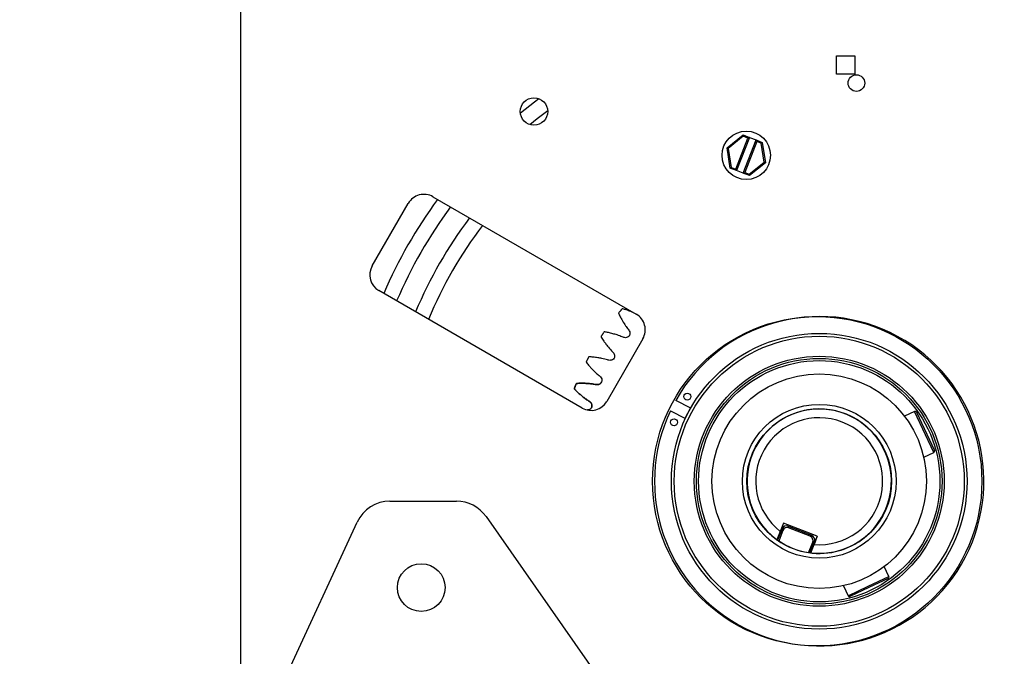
# Model space of a CAD drawing. Header units: inches. Extents: x 170 to 284, y 215 to 248.
# Tile 833 of 1056: x 235.727 to 235.957, y 225.331 to 225.479. Entities that reach past the tile are written whole.
import ezdxf

# ---------------------------------------------------------------- set-up
doc = ezdxf.new("R2010")
doc.units = ezdxf.units.IN
doc.header["$LTSCALE"] = 0.25
doc.header["$MEASUREMENT"] = 0
doc.layers.add('ANNOTATIONS', color=1, linetype='Continuous')
doc.layers.add('RH FRONT OF HOOD', color=7, linetype='Continuous')
doc.styles.add('ARIAL', font='arial.ttf', dxfattribs={"height": 0.09375})
doc.dimstyles.new('STANDARD$0', dxfattribs={"dimtxt": 0.09375, "dimasz": 0.09375, "dimexe": 0.03125, "dimexo": 0.046875, "dimgap": 0.09, "dimtad": 0, "dimtih": 1, "dimtoh": 1, "dimdec": 4, "dimzin": 0, "dimdsep": 46, "dimtxsty": 'ARIAL', "dimcen": 0.09, "dimadec": 0, "dimazin": 0, "dimtfac": 1, "dimtdec": 4, "dimtofl": 0, "dimtmove": 0, "dimatfit": 1, "dimfxl": 1, "dimtolj": 1, "dimtzin": 0, "dimarcsym": 0})

# ---------------------------------------------------------------- blocks, each defined once
blk = doc.blocks.new('*D82')
at = {"layer": 'ANNOTATIONS', "color": 0, "lineweight": -2, "transparency": 16777216}
for p, q in [((234.6227546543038, 225.3844004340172), (234.6227546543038, 225.4781504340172)), ((235.2524818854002, 225.2906504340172), (234.5915046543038, 225.2906504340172)), ((235.7837724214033, 225.2379811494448), (234.5915046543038, 225.2379811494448)), ((234.6227546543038, 225.1442311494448), (234.6227546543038, 225.0504811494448)), ((234.6227546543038, 225.0504811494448), (234.5290046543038, 225.0504811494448))]:
    blk.add_line(p, q, dxfattribs=at)
at = {"layer": 'ANNOTATIONS', "color": 0, "transparency": 16777216}
for points in [[(234.6071296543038, 225.3844004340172), (234.6383796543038, 225.3844004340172), (234.6227546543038, 225.2906504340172)], [(234.6071296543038, 225.1442311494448), (234.6383796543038, 225.1442311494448), (234.6227546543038, 225.2379811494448)]]:
    blk.add_solid(points, dxfattribs=at)
at = {"layer": 'defpoints', "color": 0, "transparency": 16777216}
for p in [(235.2993568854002, 225.2906504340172), (234.6227546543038, 225.2379811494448), (235.8306474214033, 225.2379811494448)]:
    blk.add_point(p, dxfattribs=at)
at = {"layer": 'ANNOTATIONS', "color": 0, "transparency": 16777216, "insert": (234.27510202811, 225.0504811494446), "char_height": 0.09375, "attachment_point": 5, "style": 'ARIAL'}
blk.add_mtext('\\A1;2 5/8"', dxfattribs=at)
blk = doc.blocks.new('*D83')
at = {"layer": 'ANNOTATIONS', "color": 0, "lineweight": -2, "transparency": 16777216}
for p, q in [((235.2910738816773, 225.6576941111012), (235.2910738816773, 226.3915711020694)), ((236.5255283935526, 225.4495179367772), (236.5255283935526, 226.3915711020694)), ((235.3848238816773, 226.3603211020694), (235.5980270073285, 226.3603211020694)), ((236.4317783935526, 226.3603211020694), (236.2185752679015, 226.3603211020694))]:
    blk.add_line(p, q, dxfattribs=at)
at = {"layer": 'ANNOTATIONS', "color": 0, "transparency": 16777216}
for points in [[(235.3848238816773, 226.3759461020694), (235.3848238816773, 226.3446961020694), (235.2910738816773, 226.3603211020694)], [(236.4317783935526, 226.3759461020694), (236.4317783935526, 226.3446961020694), (236.5255283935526, 226.3603211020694)]]:
    blk.add_solid(points, dxfattribs=at)
at = {"layer": 'defpoints', "color": 0, "transparency": 16777216}
for p in [(236.5255283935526, 226.3603211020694), (235.2910738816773, 225.6108191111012), (236.5255283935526, 225.4026429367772)]:
    blk.add_point(p, dxfattribs=at)
at = {"layer": 'ANNOTATIONS', "color": 0, "transparency": 16777216, "insert": (235.908301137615, 226.3603211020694), "char_height": 0.09375, "attachment_point": 5, "style": 'ARIAL'}
blk.add_mtext('\\A1;DIM "A"', dxfattribs=at)
blk = doc.blocks.new('*D84')
at = {"layer": 'ANNOTATIONS', "color": 0, "lineweight": -2, "transparency": 16777216}
for p, q in [((235.2910738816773, 225.6576941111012), (235.2910738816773, 226.0615542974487)), ((236.1899014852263, 225.2816237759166), (236.1899014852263, 226.0615542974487)), ((235.1973238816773, 226.0303042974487), (235.1035738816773, 226.0303042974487)), ((236.2836514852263, 226.0303042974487), (236.3774014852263, 226.0303042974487))]:
    blk.add_line(p, q, dxfattribs=at)
at = {"layer": 'ANNOTATIONS', "color": 0, "transparency": 16777216}
for points in [[(235.1973238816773, 226.0459292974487), (235.1973238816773, 226.0146792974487), (235.2910738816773, 226.0303042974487)], [(236.2836514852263, 226.0459292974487), (236.2836514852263, 226.0146792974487), (236.1899014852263, 226.0303042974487)]]:
    blk.add_solid(points, dxfattribs=at)
at = {"layer": 'defpoints', "color": 0, "transparency": 16777216}
for p in [(236.1899014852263, 226.0303042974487), (235.2910738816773, 225.6108191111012), (236.1899014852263, 225.2347487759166)]:
    blk.add_point(p, dxfattribs=at)
at = {"layer": 'ANNOTATIONS', "color": 0, "transparency": 16777216, "insert": (234.6019627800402, 226.0303042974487), "char_height": 0.09375, "attachment_point": 5, "style": 'ARIAL'}
blk.add_mtext('\\A1;PROJECTION', dxfattribs=at)

msp = doc.modelspace()

# ---------------------------------------------------------------- linework, layer by layer
at = {"layer": 'RH FRONT OF HOOD'}
for p, q in [((235.7790821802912, 225.3048678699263), (235.7790821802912, 225.485613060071)), ((235.91818529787, 225.4664583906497), (235.91818529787, 225.4707409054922)), ((235.91818529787, 225.4707409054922), (235.9224678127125, 225.4707409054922)), ((235.9224678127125, 225.4707409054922), (235.9224678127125, 225.4664583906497)), ((235.9224678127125, 225.4664583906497), (235.91818529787, 225.4664583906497)), ((235.8926481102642, 225.449246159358), (235.8963889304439, 225.4522699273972)), ((235.8964374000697, 225.4519621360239), (235.8929389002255, 225.4491342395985)), ((235.8947068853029, 225.4442793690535), (235.8975056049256, 225.4515510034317)), ((235.8978543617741, 225.4517059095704), (235.8948617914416, 225.443930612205)), ((235.8964374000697, 225.4519621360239), (235.8963889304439, 225.4522699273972)), ((235.8963889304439, 225.4522699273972), (235.8978543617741, 225.4517059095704)), ((235.8975056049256, 225.4515510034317), (235.8964374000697, 225.4519621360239)), ((235.8978543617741, 225.4517059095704), (235.8975056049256, 225.4515510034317)), ((235.8978543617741, 225.4517059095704), (235.8994125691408, 225.451106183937)), ((235.8933963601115, 225.4444946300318), (235.8926481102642, 225.449246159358)), ((235.8929389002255, 225.4491342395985), (235.8926481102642, 225.449246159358)), ((235.8929389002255, 225.4491342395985), (235.893638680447, 225.4446905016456)), ((235.8964199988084, 225.4433308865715), (235.8994125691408, 225.451106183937)), ((235.8995674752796, 225.4507574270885), (235.8967687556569, 225.4434857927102)), ((235.8994125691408, 225.451106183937), (235.8995674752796, 225.4507574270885)), ((235.8994125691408, 225.451106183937), (235.900878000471, 225.4505421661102)), ((235.9006356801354, 225.4503462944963), (235.8995674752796, 225.4507574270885)), ((235.900878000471, 225.4505421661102), (235.9006356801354, 225.4503462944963)), ((235.9013354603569, 225.4459025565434), (235.9006356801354, 225.4503462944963)), ((235.900878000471, 225.4505421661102), (235.9016262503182, 225.445790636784)), ((235.8933963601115, 225.4444946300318), (235.893638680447, 225.4446905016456)), ((235.8948617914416, 225.443930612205), (235.8933963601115, 225.4444946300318)), ((235.893638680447, 225.4446905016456), (235.8947068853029, 225.4442793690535)), ((235.8948617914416, 225.443930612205), (235.8947068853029, 225.4442793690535)), ((235.8978369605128, 225.4430746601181), (235.9013354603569, 225.4459025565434)), ((235.9016262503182, 225.445790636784), (235.8978854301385, 225.4427668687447)), ((235.9013354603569, 225.4459025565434), (235.9016262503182, 225.445790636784)), ((235.8964199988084, 225.4433308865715), (235.8948617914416, 225.443930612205)), ((235.8964199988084, 225.4433308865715), (235.8967687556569, 225.4434857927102)), ((235.8978854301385, 225.4427668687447), (235.8964199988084, 225.4433308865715)), ((235.8967687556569, 225.4434857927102), (235.8978369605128, 225.4430746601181)), ((235.8978369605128, 225.4430746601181), (235.8978854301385, 225.4427668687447)), ((235.8239770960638, 225.4378297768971), (235.871445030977, 225.4104241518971)), ((235.8097850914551, 225.4216810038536), (235.8182175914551, 225.4362865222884)), ((235.858796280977, 225.3885158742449), (235.8113283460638, 225.4159214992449)), ((235.8709833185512, 225.4106907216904), (235.8701496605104, 225.4110434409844)), ((235.8729882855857, 225.4046646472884), (235.8645557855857, 225.3900591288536)), ((235.8572092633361, 225.3936256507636), (235.8572476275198, 225.3937238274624)), ((235.8572476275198, 225.3937238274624), (235.8572861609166, 225.3938219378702)), ((235.8572861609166, 225.3938219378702), (235.8573248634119, 225.3939199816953)), ((235.8573248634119, 225.3939199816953), (235.8573637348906, 225.3940179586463)), ((235.8573637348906, 225.3940179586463), (235.8574027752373, 225.394115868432)), ((235.8574027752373, 225.394115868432), (235.8574137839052, 225.394143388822)), ((235.8574137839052, 225.394143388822), (235.8574265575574, 225.3941696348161)), ((235.8574265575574, 225.3941696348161), (235.857442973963, 225.3941937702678)), ((235.857442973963, 225.3941937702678), (235.857462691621, 225.3942152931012)), ((235.857462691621, 225.3942152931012), (235.8574853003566, 225.3942337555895)), ((235.8574853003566, 225.3942337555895), (235.8575103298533, 225.3942487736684)), ((235.8575103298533, 225.3942487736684), (235.8575372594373, 225.3942600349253)), ((235.8575372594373, 225.3942600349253), (235.857565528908, 225.394267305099)), ((235.857565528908, 225.394267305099), (235.8575927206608, 225.3942703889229)), ((235.8575927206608, 225.3942703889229), (235.8577084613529, 225.3942754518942)), ((235.8577084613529, 225.3942754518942), (235.857824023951, 225.3942799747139)), ((235.857824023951, 225.3942799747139), (235.8579394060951, 225.3942839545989)), ((235.8579394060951, 225.3942839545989), (235.8580546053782, 225.3942873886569)), ((235.8580546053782, 225.3942873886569), (235.8581696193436, 225.3942902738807)), ((235.8581696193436, 225.3942902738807), (235.8582844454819, 225.3942926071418)), ((235.8582844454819, 225.3942926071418), (235.8583990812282, 225.3942943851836)), ((235.8583990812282, 225.3942943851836), (235.8585135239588, 225.3942956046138)), ((235.8585135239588, 225.3942956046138), (235.8586277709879, 225.3942962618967)), ((235.8586277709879, 225.3942962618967), (235.8587418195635, 225.3942963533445)), ((235.8587418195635, 225.3942963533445), (235.8588556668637, 225.3942958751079)), ((235.8588556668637, 225.3942958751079), (235.8589693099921, 225.3942948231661)), ((235.8589693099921, 225.3942948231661), (235.8590827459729, 225.3942931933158)), ((235.8590827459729, 225.3942931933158), (235.8591959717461, 225.3942909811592)), ((235.8591959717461, 225.3942909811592), (235.8593089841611, 225.394288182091)), ((235.8593089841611, 225.394288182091), (235.859421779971, 225.3942847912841)), ((235.859421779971, 225.3942847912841), (235.8595343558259, 225.3942808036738)), ((235.8595343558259, 225.3942808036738), (235.8596467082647, 225.3942762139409)), ((235.8596467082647, 225.3942762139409), (235.8597588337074, 225.3942710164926)), ((235.8597588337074, 225.3942710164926), (235.8598707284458, 225.3942652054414)), ((235.8598707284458, 225.3942652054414), (235.8599823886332, 225.3942587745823)), ((235.8599823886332, 225.3942587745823), (235.8600938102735, 225.3942517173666)), ((235.8600938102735, 225.3942517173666), (235.8602049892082, 225.3942440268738)), ((235.8602049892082, 225.3942440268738), (235.8603159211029, 225.3942356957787)), ((235.8603159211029, 225.3942356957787), (235.8604266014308, 225.3942267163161)), ((235.8604266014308, 225.3942267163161), (235.8605370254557, 225.3942170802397)), ((235.8605370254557, 225.3942170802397), (235.8606471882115, 225.3942067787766)), ((235.8606471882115, 225.3942067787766), (235.8607570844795, 225.3941958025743)), ((235.8607570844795, 225.3941958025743), (235.8608667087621, 225.3941841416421)), ((235.8608667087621, 225.3941841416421), (235.8609760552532, 225.3941717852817)), ((235.8609760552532, 225.3941717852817), (235.8610851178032, 225.3941587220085)), ((235.8610851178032, 225.3941587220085), (235.8611938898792, 225.3941449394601)), ((235.8611938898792, 225.3941449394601), (235.8613023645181, 225.3941304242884)), ((235.8613023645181, 225.3941304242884), (235.8614105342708, 225.3941151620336)), ((235.8614105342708, 225.3941151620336), (235.8615183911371, 225.394099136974)), ((235.8615183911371, 225.394099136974), (235.861625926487, 225.3940823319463)), ((235.861625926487, 225.3940823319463), (235.8617331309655, 225.3940647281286)), ((235.8617331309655, 225.3940647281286), (235.8618399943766, 225.3940463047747)), ((235.8618399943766, 225.3940463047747), (235.8619465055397, 225.3940270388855)), ((235.8619465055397, 225.3940270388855), (235.8619545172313, 225.3940255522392)), ((235.8619545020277, 225.3940255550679), (235.861975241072, 225.394021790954)), ((235.861975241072, 225.394021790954), (235.8619960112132, 225.3940182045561)), ((235.8619960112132, 225.3940182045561), (235.8620168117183, 225.3940148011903)), ((235.8620168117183, 225.3940148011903), (235.8620376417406, 225.3940115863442)), ((235.8620376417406, 225.3940115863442), (235.8620585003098, 225.3940085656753)), ((235.8620585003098, 225.3940085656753), (235.8620793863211, 225.3940057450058)), ((235.8620793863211, 225.3940057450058), (235.8621002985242, 225.3940031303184)), ((235.8621002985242, 225.3940031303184), (235.8621212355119, 225.3940007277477)), ((235.8621212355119, 225.3940007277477), (235.8621421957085, 225.3939985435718)), ((235.8621421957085, 225.3939985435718), (235.8621631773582, 225.3939965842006)), ((235.8621631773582, 225.3939965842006), (235.8621841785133, 225.3939948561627)), ((235.8621841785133, 225.3939948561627), (235.8622051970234, 225.3939933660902)), ((235.8622051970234, 225.3939933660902), (235.8622262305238, 225.3939921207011)), ((235.8622262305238, 225.3939921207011), (235.8622472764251, 225.3939911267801)), ((235.8622472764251, 225.3939911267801), (235.8622683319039, 225.393990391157)), ((235.8622683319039, 225.393990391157), (235.8622893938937, 225.3939899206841)), ((235.8622893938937, 225.3939899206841), (235.8623104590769, 225.3939897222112)), ((235.8623104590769, 225.3939897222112), (235.8623315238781, 225.3939898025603)), ((235.8623315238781, 225.3939898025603), (235.862352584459, 225.3939901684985)), ((235.862352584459, 225.3939901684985), (235.862373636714, 225.3939908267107)), ((235.862373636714, 225.3939908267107), (235.8623946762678, 225.3939917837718)), ((235.8623946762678, 225.3939917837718), (235.8624156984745, 225.3939930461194)), ((235.8624156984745, 225.3939930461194), (235.8624366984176, 225.3939946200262)), ((235.8624366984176, 225.3939946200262), (235.8624576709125, 225.393996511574)), ((235.8624576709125, 225.393996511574), (235.8624786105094, 225.3939987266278)), ((235.8624786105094, 225.3939987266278), (235.8624995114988, 225.3940012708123)), ((235.8624995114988, 225.3940012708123), (235.8625203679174, 225.3940041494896)), ((235.8625203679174, 225.3940041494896), (235.8625411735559, 225.3940073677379)), ((235.8625411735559, 225.3940073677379), (235.8625619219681, 225.3940109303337)), ((235.8625619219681, 225.3940109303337), (235.8625826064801, 225.3940148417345)), ((235.8625826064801, 225.3940148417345), (235.8626032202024, 225.3940191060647)), ((235.8626032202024, 225.3940191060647), (235.8626237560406, 225.3940237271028)), ((235.8626237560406, 225.3940237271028), (235.8626442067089, 225.3940287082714)), ((235.8626442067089, 225.3940287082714), (235.8626645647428, 225.3940340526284)), ((235.8626645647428, 225.3940340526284), (235.8626848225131, 225.3940397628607)), ((235.8626848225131, 225.3940397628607), (235.8627049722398, 225.3940458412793)), ((235.8627049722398, 225.3940458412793), (235.8627250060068, 225.3940522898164)), ((235.8627250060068, 225.3940522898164), (235.862744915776, 225.3940591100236)), ((235.862744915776, 225.3940591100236), (235.8627646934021, 225.3940663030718)), ((235.8627646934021, 225.3940663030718), (235.8627843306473, 225.394073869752)), ((235.8627843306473, 225.394073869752), (235.862803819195, 225.3940818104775)), ((235.862803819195, 225.3940818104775), (235.8628231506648, 225.3940901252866)), ((235.8628231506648, 225.3940901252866), (235.8628423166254, 225.3940988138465)), ((235.8628423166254, 225.3940988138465), (235.8628613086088, 225.3941078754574)), ((235.8628613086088, 225.3941078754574), (235.8628801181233, 225.3941173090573)), ((235.8628801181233, 225.3941173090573), (235.8628987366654, 225.3941271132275)), ((235.8628987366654, 225.3941271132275), (235.862917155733, 225.3941372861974)), ((235.862917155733, 225.3941372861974), (235.8629353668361, 225.3941478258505)), ((235.8629353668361, 225.3941478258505), (235.8629533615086, 225.3941587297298)), ((235.8629533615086, 225.3941587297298), (235.8629711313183, 225.3941699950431)), ((235.8629711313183, 225.3941699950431), (235.8629886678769, 225.3941816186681)), ((235.8629886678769, 225.3941816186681), (235.8630059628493, 225.3941935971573)), ((235.8630059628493, 225.3941935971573), (235.8630230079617, 225.3942059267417)), ((235.8630230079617, 225.3942059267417), (235.8630397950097, 225.3942186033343)), ((235.8630397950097, 225.3942186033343), (235.8630563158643, 225.3942316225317)), ((235.8630563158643, 225.3942316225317), (235.8630725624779, 225.3942449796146)), ((235.8630725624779, 225.3942449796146), (235.8630885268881, 225.3942586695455)), ((235.8630885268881, 225.3942586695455), (235.8631042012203, 225.3942726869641)), ((235.8631042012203, 225.3942726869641), (235.8631195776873, 225.3942870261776)), ((235.8631195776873, 225.3942870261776), (235.8631346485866, 225.3943016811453)), ((235.8631346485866, 225.3943016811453), (235.8631494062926, 225.3943166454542)), ((235.8631494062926, 225.3943166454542), (235.8631638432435, 225.3943319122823)), ((235.8631638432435, 225.3943319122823), (235.8631779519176, 225.3943474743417)), ((235.8631779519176, 225.3943474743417), (235.8631917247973, 225.3943633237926)), ((235.8631917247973, 225.3943633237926), (235.8632051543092, 225.394379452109)), ((235.8632051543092, 225.394379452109), (235.8632182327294, 225.3943958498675)), ((235.8632182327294, 225.3943958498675), (235.8632309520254, 225.3944125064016)), ((235.8632309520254, 225.3944125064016), (235.8632433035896, 225.3944294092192)), ((235.8632433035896, 225.3944294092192), (235.863255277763, 225.394446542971)), ((235.863255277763, 225.394446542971), (235.8632668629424, 225.3944638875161)), ((235.8632668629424, 225.3944638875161), (235.8632780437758, 225.3944814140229)), ((235.8632780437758, 225.3944814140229), (235.8632887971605, 225.3944990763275)), ((235.8632887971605, 225.3944990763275), (235.8632990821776, 225.3945167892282)), ((235.8632990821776, 225.3945167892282), (235.8633088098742, 225.3945343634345)), ((235.8633088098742, 225.3945343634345), (235.8633177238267, 225.3945512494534)), ((235.8633177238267, 225.3945512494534), (235.8633244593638, 225.3945645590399)), ((235.8633244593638, 225.3945645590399), (235.8633311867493, 225.3945783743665)), ((235.8633311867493, 225.3945783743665), (235.8633385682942, 225.3945941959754)), ((235.8633385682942, 225.3945941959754), (235.8633402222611, 225.3945978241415)), ((235.8569968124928, 225.3930200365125), (235.8569968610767, 225.3930492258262)), ((235.85700096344, 225.3929911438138), (235.8569968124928, 225.3930200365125)), ((235.8569968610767, 225.3930492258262), (235.8570011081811, 225.3930781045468)), ((235.8570092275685, 225.3929631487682), (235.85700096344, 225.3929911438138)), ((235.8570011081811, 225.3930781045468), (235.8570094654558, 225.3931060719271)), ((235.8570214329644, 225.3929366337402), (235.8570092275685, 225.3929631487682)), ((235.8570094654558, 225.3931060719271), (235.8570199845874, 225.3931337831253)), ((235.8570199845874, 225.3931337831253), (235.8570575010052, 225.3932322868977)), ((235.8570373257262, 225.3929121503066), (235.8570214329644, 225.3929366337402)), ((235.8570552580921, 225.3928914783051), (235.8570373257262, 225.3929121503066)), ((235.857137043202, 225.3928094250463), (235.8570552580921, 225.3928914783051)), ((235.8570575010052, 225.3932322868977), (235.8570951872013, 225.3933307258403)), ((235.8570951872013, 225.3933307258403), (235.8571330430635, 225.3934290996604)), ((235.8571330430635, 225.3934290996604), (235.8571710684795, 225.3935274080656)), ((235.8572190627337, 225.392727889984), (235.857137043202, 225.3928094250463)), ((235.8571710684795, 225.3935274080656), (235.8572092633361, 225.3936256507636)), ((235.8573013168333, 225.3926468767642), (235.8572190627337, 225.392727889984)), ((235.8573838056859, 225.3925663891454), (235.8573013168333, 225.3926468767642)), ((235.8574665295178, 225.3924864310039), (235.8573838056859, 225.3925663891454)), ((235.8575494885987, 225.3924070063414), (235.8574665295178, 225.3924864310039)), ((235.8576326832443, 225.3923281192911), (235.8575494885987, 225.3924070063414)), ((235.8577161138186, 225.392249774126), (235.8576326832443, 225.3923281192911)), ((235.8577997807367, 225.3921719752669), (235.8577161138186, 225.392249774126)), ((235.8578836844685, 225.3920947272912), (235.8577997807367, 225.3921719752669)), ((235.8579678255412, 225.3920180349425), (235.8578836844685, 225.3920947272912)), ((235.8580522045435, 225.3919419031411), (235.8579678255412, 225.3920180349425)), ((235.8581368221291, 225.3918663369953), (235.8580522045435, 225.3919419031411)), ((235.8582216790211, 225.391791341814), (235.8581368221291, 225.3918663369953)), ((235.8583067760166, 225.3917169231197), (235.8582216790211, 225.391791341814)), ((235.858392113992, 225.3916430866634), (235.8583067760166, 225.3917169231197)), ((235.8584776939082, 225.391569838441), (235.858392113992, 225.3916430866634)), ((235.8585635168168, 225.3914971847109), (235.8584776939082, 225.391569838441)), ((235.8586495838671, 225.3914251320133), (235.8585635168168, 225.3914971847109)), ((235.8587358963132, 225.3913536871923), (235.8586495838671, 225.3914251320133)), ((235.8588224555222, 225.3912828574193), (235.8587358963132, 225.3913536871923)), ((235.8589092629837, 225.3912126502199), (235.8588224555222, 225.3912828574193)), ((235.8589963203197, 225.3911430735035), (235.8589092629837, 225.3912126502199)), ((235.8590836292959, 225.3910741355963), (235.8589963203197, 225.3911430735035)), ((235.859171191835, 225.3910058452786), (235.8590836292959, 225.3910741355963)), ((235.8592590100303, 225.3909382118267), (235.859171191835, 225.3910058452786)), ((235.8593470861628, 225.3908712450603), (235.8592590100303, 225.3909382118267)), ((235.8594354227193, 225.3908049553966), (235.8593470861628, 225.3908712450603)), ((235.8595240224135, 225.3907393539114), (235.8594354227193, 225.3908049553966)), ((235.8596128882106, 225.3906744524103), (235.8595240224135, 225.3907393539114)), ((235.8597020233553, 225.3906102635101), (235.8596128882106, 225.3906744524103)), ((235.8597914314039, 225.3905468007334), (235.8597020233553, 225.3906102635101)), ((235.859881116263, 225.3904840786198), (235.8597914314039, 225.3905468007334)), ((235.8599710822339, 225.3904221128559), (235.859881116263, 225.3904840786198)), ((235.8600613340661, 225.3903609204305), (235.8599710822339, 225.3904221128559)), ((235.8601518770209, 225.3903005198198), (235.8600613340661, 225.3903609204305)), ((235.8602427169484, 225.390240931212), (235.8601518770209, 225.3903005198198)), ((235.8603338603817, 225.390182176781), (235.8602427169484, 225.390240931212)), ((235.8604253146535, 225.3901242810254), (235.8603338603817, 225.390182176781)), ((235.860432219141, 225.390119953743), (235.8604253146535, 225.3901242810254)), ((235.8604500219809, 225.3901086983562), (235.8604322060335, 225.3901199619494)), ((235.860467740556, 225.3900972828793), (235.8604500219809, 225.3901086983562)), ((235.8604853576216, 225.3900857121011), (235.860467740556, 225.3900972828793)), ((235.8605028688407, 225.3900739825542), (235.8604853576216, 225.3900857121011)), ((235.8605202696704, 225.3900620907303), (235.8605028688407, 225.3900739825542)), ((235.860537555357, 225.3900500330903), (235.8605202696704, 225.3900620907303)), ((235.8605547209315, 225.3900378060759), (235.860537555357, 225.3900500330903)), ((235.8605717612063, 225.3900254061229), (235.8605547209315, 225.3900378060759)), ((235.8605886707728, 225.3900128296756), (235.8605717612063, 225.3900254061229)), ((235.8606054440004, 225.390000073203), (235.8605886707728, 225.3900128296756)), ((235.8606220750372, 225.3899871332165), (235.8606054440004, 225.390000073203)), ((235.8606385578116, 225.3899740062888), (235.8606220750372, 225.3899871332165)), ((235.8606548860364, 225.3899606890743), (235.8606385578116, 225.3899740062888)), ((235.860671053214, 225.38994717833), (235.8606548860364, 225.3899606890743)), ((235.8606870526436, 225.3899334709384), (235.860671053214, 225.38994717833)), ((235.8607028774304, 225.38991956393), (235.8606870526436, 225.3899334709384)), ((235.8607185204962, 225.3899054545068), (235.8607028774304, 225.38991956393)), ((235.8607339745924, 225.3898911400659), (235.8607185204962, 225.3899054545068)), ((235.8607492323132, 225.3898766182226), (235.8607339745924, 225.3898911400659)), ((235.8607642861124, 225.3898618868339), (235.8607492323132, 225.3898766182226)), ((235.8607791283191, 225.3898469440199), (235.8607642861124, 225.3898618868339)), ((235.8607937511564, 225.3898317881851), (235.8607791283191, 225.3898469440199)), ((235.8608081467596, 225.3898164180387), (235.8607937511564, 225.3898317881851)), ((235.8608223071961, 225.3898008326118), (235.8608081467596, 225.3898164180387)), ((235.8608362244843, 225.3897850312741), (235.8608223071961, 225.3898008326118)), ((235.8608498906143, 225.3897690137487), (235.8608362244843, 225.3897850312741)), ((235.8608632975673, 225.3897527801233), (235.8608498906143, 225.3897690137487)), ((235.860876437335, 225.3897363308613), (235.8608632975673, 225.3897527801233)), ((235.8608893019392, 225.3897196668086), (235.860876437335, 225.3897363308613)), ((235.86090188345, 225.3897027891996), (235.8608893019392, 225.3897196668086)), ((235.8609141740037, 225.3896856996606), (235.86090188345, 225.3897027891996)), ((235.8609261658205, 225.3896684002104), (235.8609141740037, 225.3896856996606)), ((235.86093785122, 225.38965089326), (235.8609261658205, 225.3896684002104)), ((235.8609492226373, 225.3896331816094), (235.86093785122, 225.38965089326)), ((235.8609602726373, 225.3896152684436), (235.8609492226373, 225.3896331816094)), ((235.8609709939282, 225.389597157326), (235.8609602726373, 225.3896152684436)), ((235.8609813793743, 225.3895788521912), (235.8609709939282, 225.389597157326)), ((235.8609914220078, 225.3895603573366), (235.8609813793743, 225.3895788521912)), ((235.8610011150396, 225.3895416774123), (235.8609914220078, 225.3895603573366)), ((235.8610104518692, 225.3895228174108), (235.8610011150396, 225.3895416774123)), ((235.8610194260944, 225.3895037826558), (235.8610104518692, 225.3895228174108)), ((235.8610280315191, 225.3894845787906), (235.8610194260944, 225.3895037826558)), ((235.8610362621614, 225.3894652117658), (235.8610280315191, 225.3894845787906)), ((235.8610441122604, 225.3894456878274), (235.8610362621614, 225.3894652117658)), ((235.8610515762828, 225.3894260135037), (235.8610441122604, 225.3894456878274)), ((235.8610586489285, 225.389406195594), (235.8610515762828, 225.3894260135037)), ((235.8610653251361, 225.3893862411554), (235.8610586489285, 225.389406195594)), ((235.8610716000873, 225.3893661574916), (235.8610653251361, 225.3893862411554)), ((235.861077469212, 225.3893459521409), (235.8610716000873, 225.3893661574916)), ((235.8610829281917, 225.3893256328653), (235.861077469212, 225.3893459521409)), ((235.8610879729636, 225.3893052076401), (235.8610829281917, 225.3893256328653)), ((235.8610925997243, 225.3892846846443), (235.8610879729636, 225.3893052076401)), ((235.8610968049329, 225.3892640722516), (235.8610925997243, 225.3892846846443)), ((235.8611005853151, 225.3892433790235), (235.8610968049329, 225.3892640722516)), ((235.8611039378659, 225.3892226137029), (235.8611005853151, 225.3892433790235)), ((235.8611068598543, 225.3892017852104), (235.8611039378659, 225.3892226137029)), ((235.8611093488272, 225.3891809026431), (235.8611068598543, 225.3892017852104)), ((235.8611114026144, 225.3891599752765), (235.8611093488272, 225.3891809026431)), ((235.8611130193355, 225.3891390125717), (235.8611114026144, 225.3891599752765)), ((235.8611141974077, 225.3891180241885), (235.8611130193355, 225.3891390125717)), ((235.8611149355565, 225.3890970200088), (235.8611141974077, 225.3891180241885)), ((235.8611152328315, 225.3890760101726), (235.8611149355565, 225.3890970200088)), ((235.8841567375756, 225.3884879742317), (235.8806680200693, 225.3902948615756)), ((235.8610651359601, 225.388760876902), (235.861066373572, 225.3887646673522)), ((235.861066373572, 225.3887646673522), (235.8610716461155, 225.3887813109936)), ((235.8610716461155, 225.3887813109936), (235.8610760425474, 225.3887960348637)), ((235.8610760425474, 225.3887960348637), (235.8610800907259, 225.3888103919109)), ((235.8610800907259, 225.3888103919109), (235.8610849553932, 225.3888288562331)), ((235.8610849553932, 225.3888288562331), (235.8610896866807, 225.3888483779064)), ((235.8610896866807, 225.3888483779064), (235.8610941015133, 225.3888683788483)), ((235.8610941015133, 225.3888683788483), (235.8610981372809, 225.3888886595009)), ((235.8610981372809, 225.3888886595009), (235.8611017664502, 225.3889091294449)), ((235.8611017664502, 225.3889091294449), (235.8611049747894, 225.3889297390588)), ((235.8611049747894, 225.3889297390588), (235.8611077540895, 225.3889504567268)), ((235.8611077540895, 225.3889504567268), (235.8611100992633, 225.3889712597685)), ((235.8611100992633, 225.3889712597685), (235.8611120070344, 225.3889921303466)), ((235.8611120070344, 225.3889921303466), (235.8611134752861, 225.3890130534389)), ((235.8611134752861, 225.3890130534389), (235.8611145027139, 225.3890340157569)), ((235.8611145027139, 225.3890340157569), (235.861115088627, 225.3890550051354)), ((235.861115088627, 225.3890550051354), (235.8611152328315, 225.3890760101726)), ((235.879427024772, 225.3878987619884), (235.8829157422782, 225.3860918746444)), ((235.8828587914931, 225.3861213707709), (235.8840997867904, 225.3885174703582)), ((235.9364178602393, 225.3876910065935), (235.9340935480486, 225.3865997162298)), ((235.9408976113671, 225.3781496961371), (235.9364178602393, 225.3876910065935)), ((235.93686653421, 225.387529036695), (235.9410595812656, 225.3785983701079)), ((235.9299770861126, 225.3774011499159), (235.9288664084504, 225.3797667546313)), ((235.9293263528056, 225.3787871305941), (235.9288870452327, 225.379661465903)), ((235.9385732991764, 225.3770584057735), (235.9408976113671, 225.3781496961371)), ((235.813941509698, 225.366785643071), (235.8294615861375, 225.366785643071)), ((235.7819389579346, 225.3093147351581), (235.8062896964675, 225.3618967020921)), ((235.8363690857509, 225.3631898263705), (235.8831370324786, 225.2963982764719)), ((235.905823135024, 225.3616627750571), (235.9050673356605, 225.3597237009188)), ((235.9137113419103, 225.3585881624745), (235.905823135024, 225.3616627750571)), ((235.9050673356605, 225.3597237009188), (235.9043044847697, 225.357766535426)), ((235.9054968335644, 225.3603147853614), (235.9044539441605, 225.3576391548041)), ((235.9056655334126, 225.3599305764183), (235.9047047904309, 225.35746570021)), ((235.9056655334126, 225.3599305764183), (235.9054968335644, 225.3603147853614)), ((235.9068616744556, 225.3609140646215), (235.9070303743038, 225.3605298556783)), ((235.9124400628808, 225.3587397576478), (235.9068616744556, 225.3609140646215)), ((235.9120558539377, 225.3585710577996), (235.9070303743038, 225.3605298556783)), ((235.9042981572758, 225.3577503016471), (235.9043016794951, 225.357759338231)), ((235.911694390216, 225.3547413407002), (235.9126551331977, 225.3572062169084)), ((235.911996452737, 225.3546992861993), (235.9130393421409, 225.3573749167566)), ((235.9120558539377, 225.3585710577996), (235.9124400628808, 225.3587397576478)), ((235.9136799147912, 225.358600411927), (235.9121517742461, 225.3546798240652)), ((235.9130393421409, 225.3573749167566), (235.9126551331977, 225.3572062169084)), ((235.9137113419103, 225.3585881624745), (235.9129555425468, 225.3566490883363)), ((235.9121926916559, 225.3546919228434), (235.9129555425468, 225.3566490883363)), ((235.9201485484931, 225.3556173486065), (235.9225141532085, 225.3567280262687)), ((235.9215345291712, 225.3562680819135), (235.9224088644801, 225.3567073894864)), ((235.9304384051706, 225.3491765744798), (235.9293471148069, 225.3515008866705)), ((235.9255935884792, 225.346901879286), (235.9304384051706, 225.3491765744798)), ((235.9302764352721, 225.3487279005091), (235.9257416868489, 225.3465987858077)), ((235.9198058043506, 225.3470211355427), (235.9208970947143, 225.344696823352)), ((235.9208970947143, 225.344696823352), (235.9255935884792, 225.346901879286)), ((235.9257416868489, 225.3465987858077), (235.921345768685, 225.3445348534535))]:
    msp.add_line(p, q, dxfattribs=at)
at = {"layer": 'RH FRONT OF HOOD', "flags": 128}
for points in [[(235.8443792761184, 225.4574147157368), (235.8476762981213, 225.4599888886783), (235.848701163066, 225.4607491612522)], [(235.8465601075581, 225.4547102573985), (235.8483241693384, 225.4561118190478), (235.8507638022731, 225.4579535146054)]]:
    msp.add_lwpolyline(points, dxfattribs=at)
at = {"layer": 'RH FRONT OF HOOD'}
for centre, radius in [((235.9228563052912, 225.464383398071), 0.001939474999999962), ((235.847565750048, 225.457752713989), 0.003204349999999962), ((235.8971371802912, 225.447518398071), 0.005649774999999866), ((235.9136986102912, 225.371423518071), 0.03845220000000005), ((235.9141709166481, 225.371423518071), 0.0345260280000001), ((235.9141709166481, 225.371423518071), 0.03385142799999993), ((235.9141709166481, 225.371423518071), 0.02917644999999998), ((235.9141709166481, 225.371423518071), 0.02867050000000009), ((235.9141709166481, 225.371423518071), 0.02816455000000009), ((235.9141709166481, 225.371423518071), 0.02504452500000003), ((235.8833633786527, 225.3911780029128), 0.0007905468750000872), ((235.9141709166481, 225.371423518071), 0.01795110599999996), ((235.9141709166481, 225.371423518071), 0.01689872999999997), ((235.8802608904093, 225.3851877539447), 0.0007905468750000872), ((235.8212446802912, 225.346591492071), 0.005565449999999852)]:
    msp.add_circle(centre, radius, dxfattribs=at)
for centre, radius, start, end in [((235.8218689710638, 225.4341783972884), 0.004216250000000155, 59.99999999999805, 150.0000000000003), ((235.9141709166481, 225.371423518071), 0.1107490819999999, 143.5648510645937, 156.6811051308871), ((235.9141709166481, 225.371423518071), 0.107274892, 143.3555188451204, 156.8985133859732), ((235.9141709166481, 225.371423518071), 0.1022153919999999, 143.0250323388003, 157.2417649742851), ((235.9141709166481, 225.371423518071), 0.0987412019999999, 142.7783341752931, 157.4980042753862), ((235.8134364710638, 225.4195728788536), 0.004216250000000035, 150.0000000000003, 240.0000000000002), ((235.869336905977, 225.4067727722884), 0.004216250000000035, 330.0000000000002, 60.00000000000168), ((235.9141709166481, 225.371423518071), 0.03845220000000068, 154.6301088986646, 150.6085269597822), ((235.860904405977, 225.3921672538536), 0.004216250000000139, 240.0000000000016, 330.0000000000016), ((235.9141709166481, 225.371423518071), 0.01686500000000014, 27.71313508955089, 242.6193179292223), ((235.9141709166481, 225.371423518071), 0.01684813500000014, 263.2570575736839, 234.1539232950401), ((235.9365612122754, 225.3873856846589), 0.0003373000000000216, 25.15057635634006, 115.1505763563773), ((235.9141709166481, 225.371423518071), 0.01482433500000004, 265.2973233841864, 232.1136574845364), ((235.9141709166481, 225.371423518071), 0.01686500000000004, 297.7131350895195, 22.58801762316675), ((235.940754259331, 225.3784550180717), 0.0003373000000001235, 295.1505763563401, 25.1505763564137), ((235.813941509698, 225.358353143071), 0.008432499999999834, 90, 155.1511188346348), ((235.8294615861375, 225.358353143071), 0.00843250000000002, 35.00000000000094, 90), ((235.9141709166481, 225.371423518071), 0.01686500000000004, 242.6193179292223, 292.5880176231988), ((235.930133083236, 225.3490332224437), 0.0003373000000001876, 295.1505763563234, 25.15057635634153), ((235.9212024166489, 225.3448401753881), 0.0003373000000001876, 205.1505763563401, 295.1505763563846)]:
    msp.add_arc(centre, radius, start, end, dxfattribs=at)
for centre, major_axis, ratio, start_param, end_param in [((235.9064789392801, 225.359931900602), (0.0004238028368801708, -0.0009651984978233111), 0.9999238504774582, 2.356232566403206, 3.926952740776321), ((235.9066476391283, 225.3595476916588), (0.0004238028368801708, -0.0009651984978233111), 0.999923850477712, 2.356232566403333, 3.926952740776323), ((235.9116729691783, 225.3575889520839), (-0.0009651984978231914, -0.0004238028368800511), 0.9999238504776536, 2.356232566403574, 3.926952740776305), ((235.9120571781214, 225.3577576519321), (-0.0009651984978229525, -0.000423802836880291), 0.9999238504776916, 2.35623256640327, 3.926952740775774)]:
    msp.add_ellipse(centre, major_axis=major_axis, ratio=ratio, start_param=start_param, end_param=end_param, dxfattribs=at)
for points, knots in [([(235.8675335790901, 225.4109522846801), (235.867480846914, 225.4108940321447), (235.8674149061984, 225.4108211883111), (235.8673473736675, 225.410724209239), (235.8673238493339, 225.4106471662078), (235.8673400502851, 225.4105893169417), (235.8673508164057, 225.4105508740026)], [0, 0, 0, 0, 0.501213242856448, 0.6267588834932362, 0.7519677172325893, 1, 1, 1, 1]), ([(235.8673508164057, 225.4105508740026), (235.86751002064, 225.4102250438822), (235.867794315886, 225.4096432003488), (235.8681155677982, 225.4090809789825), (235.8682569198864, 225.4088335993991)], [0, 0, 0, 0, 0.5599961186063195, 0.9999999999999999, 0.9999999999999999, 0.9999999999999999, 0.9999999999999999]), ([(235.8677386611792, 225.4111929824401), (235.8677003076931, 225.4111481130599), (235.8676318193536, 225.4110679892), (235.8675635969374, 225.410987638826), (235.8675335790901, 225.4109522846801)], [0, 0, 0, 0, 0.5600002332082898, 1, 1, 1, 1]), ([(235.8679449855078, 225.4114326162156), (235.8679064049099, 225.4113879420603), (235.8678375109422, 225.4113081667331), (235.8677688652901, 225.4112281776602), (235.8677386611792, 225.4111929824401)], [0, 0, 0, 0, 0.5599996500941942, 1, 1, 1, 1]), ([(235.8683135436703, 225.4116748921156), (235.8682739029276, 225.4116796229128), (235.8682142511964, 225.4116867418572), (235.8681417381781, 225.4116516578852), (235.8680562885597, 225.4115700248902), (235.8679944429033, 225.4114936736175), (235.8679449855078, 225.4114326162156)], [0, 0, 0, 0, 0.2480322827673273, 0.3732411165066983, 0.4987867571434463, 1, 1, 1, 1]), ([(235.8701496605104, 225.4110434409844), (235.869810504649, 225.411171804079), (235.8692048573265, 225.4114010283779), (235.8685858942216, 225.4115912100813), (235.8683135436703, 225.4116748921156)], [0, 0, 0, 0, 0.5599890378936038, 1, 1, 1, 1]), ([(235.8682569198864, 225.4088335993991), (235.8684808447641, 225.4084627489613), (235.8688807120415, 225.4078005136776), (235.8693459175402, 225.4071826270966), (235.8695506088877, 225.4069107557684)], [0, 0, 0, 0, 0.5599980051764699, 1, 1, 1, 1]), ([(235.8634010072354, 225.405482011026), (235.8633551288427, 225.4054182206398), (235.8632977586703, 225.4053384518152), (235.8632415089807, 225.4052345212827), (235.8632267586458, 225.4051553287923), (235.8632493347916, 225.4050996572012), (235.8632643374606, 225.4050626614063)], [0, 0, 0, 0, 0.501213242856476, 0.6267588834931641, 0.7519677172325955, 1, 1, 1, 1]), ([(235.8635778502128, 225.4057441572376), (235.863544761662, 225.4056952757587), (235.8634856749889, 225.4056079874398), (235.8634268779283, 225.4055205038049), (235.8634010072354, 225.405482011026)], [0, 0, 0, 0, 0.5600002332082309, 1, 1, 1, 1]), ([(235.8637560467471, 225.4060053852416), (235.8637227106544, 225.4059566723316), (235.8636631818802, 225.4058696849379), (235.8636039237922, 225.405782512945), (235.8635778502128, 225.4057441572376)], [0, 0, 0, 0, 0.5599996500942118, 1, 1, 1, 1]), ([(235.8640951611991, 225.4062874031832), (235.8640552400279, 225.4062876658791), (235.8639951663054, 225.4062880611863), (235.8639270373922, 225.4062450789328), (235.8638512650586, 225.4061543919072), (235.8637983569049, 225.4060715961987), (235.8637560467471, 225.4060053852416)], [0, 0, 0, 0, 0.2480322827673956, 0.3732411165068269, 0.4987867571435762, 1, 1, 1, 1]), ([(235.865990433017, 225.4058655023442), (235.8656390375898, 225.4059550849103), (235.865011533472, 225.4061150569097), (235.8643751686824, 225.4062347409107), (235.8640951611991, 225.4062874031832)], [0, 0, 0, 0, 0.5599890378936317, 1, 1, 1, 1]), ([(235.8681860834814, 225.4051238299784), (235.8677828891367, 225.4052821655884), (235.8670628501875, 225.4055649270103), (235.8663181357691, 225.4057736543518), (235.865990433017, 225.4058655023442)], [0, 0, 0, 0, 0.5599618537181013, 0.9999999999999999, 0.9999999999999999, 0.9999999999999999, 0.9999999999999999]), ([(235.8697714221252, 225.4053276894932), (235.8696543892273, 225.4052126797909), (235.8694202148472, 225.404982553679), (235.8688181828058, 225.4048753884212), (235.8684258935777, 225.4050295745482), (235.8681860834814, 225.4051238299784)], [0, 0, 0, 0, 0.2797103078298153, 0.5596801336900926, 1, 1, 1, 1]), ([(235.8695506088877, 225.4069107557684), (235.8696513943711, 225.4067825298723), (235.8698525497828, 225.4065266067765), (235.8699967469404, 225.4060875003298), (235.8699707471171, 225.405658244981), (235.8698378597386, 225.4054378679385), (235.8697714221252, 225.4053276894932)], [0, 0, 0, 0, 0.2807393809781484, 0.5603212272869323, 0.7801807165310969, 1, 1, 1, 1]), ([(235.8632643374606, 225.4050626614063), (235.8634590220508, 225.404756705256), (235.8638066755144, 225.4042103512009), (235.8641888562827, 225.4036876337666), (235.8643570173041, 225.4034576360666)], [0, 0, 0, 0, 0.5599961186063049, 1, 1, 1, 1]), ([(235.8643570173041, 225.4034576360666), (235.8646210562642, 225.4031141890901), (235.8650925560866, 225.4025008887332), (235.8656240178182, 225.4019389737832), (235.8658578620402, 225.4016917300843)], [0, 0, 0, 0, 0.5599980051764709, 1, 1, 1, 1]), ([(235.8658578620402, 225.4016917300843), (235.865972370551, 225.4015755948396), (235.866200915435, 225.4013438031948), (235.8663933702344, 225.4009236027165), (235.8664155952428, 225.4004941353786), (235.8663082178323, 225.4002602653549), (235.8662545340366, 225.4001433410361)], [0, 0, 0, 0, 0.2807393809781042, 0.5603212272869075, 0.780180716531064, 0.9999999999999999, 0.9999999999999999, 0.9999999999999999, 0.9999999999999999]), ([(235.859906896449, 225.3995834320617), (235.8598684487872, 225.3995149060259), (235.859820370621, 225.3994292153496), (235.8597761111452, 225.3993196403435), (235.8597703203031, 225.3992392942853), (235.8597989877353, 225.3991865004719), (235.8598180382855, 225.3991514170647)], [0, 0, 0, 0, 0.501213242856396, 0.6267588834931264, 0.7519677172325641, 1, 1, 1, 1]), ([(235.8598180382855, 225.3991514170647), (235.86004575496, 225.3988691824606), (235.860452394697, 225.398365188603), (235.8608906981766, 225.3978885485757), (235.8610835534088, 225.3976788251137)], [0, 0, 0, 0, 0.5599961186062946, 1, 1, 1, 1]), ([(235.8600532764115, 225.3998637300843), (235.8600258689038, 225.3998114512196), (235.8599769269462, 225.3997180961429), (235.8599282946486, 225.3996245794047), (235.859906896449, 225.3995834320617)], [0, 0, 0, 0, 0.5600002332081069, 1, 1, 1, 1]), ([(235.8602011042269, 225.4001432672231), (235.86017343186, 225.4000911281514), (235.8601240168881, 225.3999980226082), (235.8600748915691, 225.3999047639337), (235.8600532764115, 225.3998637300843)], [0, 0, 0, 0, 0.5599996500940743, 0.9999999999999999, 0.9999999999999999, 0.9999999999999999, 0.9999999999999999]), ([(235.8605065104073, 225.400461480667), (235.8604668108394, 225.4004572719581), (235.8604070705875, 225.4004509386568), (235.8603441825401, 225.4004005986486), (235.8602790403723, 225.4003019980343), (235.8602357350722, 225.4002137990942), (235.8602011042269, 225.4001432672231)], [0, 0, 0, 0, 0.2480322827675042, 0.3732411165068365, 0.4987867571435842, 1, 1, 1, 1]), ([(235.8624371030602, 225.4002544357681), (235.8620778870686, 225.4003041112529), (235.8614364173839, 225.4003928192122), (235.8607906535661, 225.400440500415), (235.8605065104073, 225.400461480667)], [0, 0, 0, 0, 0.559989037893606, 1, 1, 1, 1]), ([(235.8647019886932, 225.3997632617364), (235.8642836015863, 225.3998754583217), (235.8635364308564, 225.4000758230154), (235.8627730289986, 225.4001998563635), (235.8624371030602, 225.4002544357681)], [0, 0, 0, 0, 0.5599618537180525, 0.9999999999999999, 0.9999999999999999, 0.9999999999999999, 0.9999999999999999]), ([(235.8662545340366, 225.4001433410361), (235.8661511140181, 225.4000159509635), (235.8659441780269, 225.3997610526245), (235.8653579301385, 225.3995871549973), (235.8649508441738, 225.3996964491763), (235.8647019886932, 225.3997632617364)], [0, 0, 0, 0, 0.279710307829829, 0.5596801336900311, 1, 1, 1, 1]), ([(235.8610835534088, 225.3976788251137), (235.861384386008, 225.3973671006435), (235.8619215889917, 225.3968104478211), (235.8625126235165, 225.3963115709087), (235.8627726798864, 225.3960920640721)], [0, 0, 0, 0, 0.5599980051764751, 0.9999999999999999, 0.9999999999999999, 0.9999999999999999, 0.9999999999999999]), ([(235.8627726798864, 225.3960920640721), (235.8628994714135, 225.3959894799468), (235.8631525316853, 225.3957847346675), (235.8633908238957, 225.3953887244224), (235.8634609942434, 225.3949644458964), (235.8633804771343, 225.3947200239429), (235.8633402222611, 225.3945978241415)], [0, 0, 0, 0, 0.280739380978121, 0.5603212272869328, 0.7801807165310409, 1, 1, 1, 1]), ([(235.8573248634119, 225.3939199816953), (235.8573032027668, 225.3938650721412), (235.8572645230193, 225.3937670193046), (235.8572261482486, 225.3936688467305), (235.8572092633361, 225.3936256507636)], [0, 0, 0, 0, 0.5599996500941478, 0.9999999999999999, 0.9999999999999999, 0.9999999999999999, 0.9999999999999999]), ([(235.8575927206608, 225.3942703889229), (235.8575537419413, 225.3942617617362), (235.8574950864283, 225.3942487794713), (235.8574382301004, 225.3941917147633), (235.8573845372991, 225.3940864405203), (235.8573513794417, 225.3939939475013), (235.8573248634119, 225.3939199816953)], [0, 0, 0, 0, 0.24803228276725, 0.37324111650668, 0.4987867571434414, 0.9999999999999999, 0.9999999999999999, 0.9999999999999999, 0.9999999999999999]), ([(235.8595343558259, 225.3942808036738), (235.8591718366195, 225.3942899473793), (235.8585244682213, 225.3943062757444), (235.8578774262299, 225.3942813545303), (235.8575927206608, 225.3942703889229)], [0, 0, 0, 0, 0.5599890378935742, 0.9999999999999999, 0.9999999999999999, 0.9999999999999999, 0.9999999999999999]), ([(235.8618399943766, 225.3940463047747), (235.8614116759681, 225.3941109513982), (235.860646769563, 225.3942263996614), (235.8598742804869, 225.3942641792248), (235.8595343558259, 225.3942808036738)], [0, 0, 0, 0, 0.5599618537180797, 1, 1, 1, 1]), ([(235.8633402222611, 225.3945978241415), (235.8632517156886, 225.3944596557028), (235.8630746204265, 225.3941831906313), (235.8625115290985, 225.393944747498), (235.8620947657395, 225.3940077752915), (235.8618399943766, 225.3940463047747)], [0, 0, 0, 0, 0.2797103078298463, 0.5596801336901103, 1, 1, 1, 1]), ([(235.8570951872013, 225.3933307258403), (235.857064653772, 225.3932583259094), (235.8570264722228, 225.3931677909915), (235.8569947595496, 225.393053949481), (235.8569980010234, 225.3929734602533), (235.8570323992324, 225.3929242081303), (235.8570552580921, 225.3928914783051)], [0, 0, 0, 0, 0.5012132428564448, 0.6267588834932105, 0.7519677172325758, 1, 1, 1, 1]), ([(235.8570552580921, 225.3928914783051), (235.8573131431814, 225.3926365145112), (235.8577736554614, 225.3921812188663), (235.8582625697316, 225.3917566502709), (235.8584776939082, 225.391569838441)], [0, 0, 0, 0, 0.5599961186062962, 1, 1, 1, 1]), ([(235.8572092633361, 225.3936256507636), (235.8571878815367, 225.3935706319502), (235.8571496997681, 225.3934723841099), (235.8571118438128, 225.3933740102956), (235.8570951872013, 225.3933307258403)], [0, 0, 0, 0, 0.5600002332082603, 1, 1, 1, 1]), ([(235.8584776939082, 225.391569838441), (235.8588115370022, 225.3912937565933), (235.8594076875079, 225.3908007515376), (235.8600508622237, 225.3903711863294), (235.8603338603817, 225.390182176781)], [0, 0, 0, 0, 0.5599980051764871, 0.9999999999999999, 0.9999999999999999, 0.9999999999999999, 0.9999999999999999]), ([(235.8603338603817, 225.390182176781), (235.8604713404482, 225.39009443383), (235.8607457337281, 225.3899193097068), (235.8610268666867, 225.3895524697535), (235.8611440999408, 225.389138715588), (235.8610914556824, 225.3888868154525), (235.8610651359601, 225.388760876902)], [0, 0, 0, 0, 0.280739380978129, 0.5603212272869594, 0.7801807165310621, 1, 1, 1, 1]), ([(235.8610651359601, 225.388760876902), (235.8609923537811, 225.3886155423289), (235.8608467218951, 225.3883247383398), (235.8604606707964, 225.3880806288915), (235.8601979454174, 225.3880800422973), (235.860097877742, 225.3880798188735)], [0, 0, 0, 0, 0.3821603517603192, 0.7646752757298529, 1, 1, 1, 1])]:
    msp.add_open_spline(points, degree=3, knots=knots, dxfattribs=at)

# ---------------------------------------------------------------- dimensions: what is measured, and where the dimension line sits
at = {"layer": 'ANNOTATIONS'}
dim = msp.add_linear_dim(base=(236.5255283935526, 226.3603211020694), p1=(235.2910738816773, 225.6108191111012), p2=(236.5255283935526, 225.4026429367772), text='DIM "A"', dimstyle='STANDARD$0', dxfattribs=at)
dim.commit()
dim.dimension.update_dxf_attribs({"geometry": '*D83', "text_midpoint": (235.908301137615, 226.3603211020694)})
dim = msp.add_linear_dim(base=(236.1899014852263, 226.0303042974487), p1=(235.2910738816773, 225.6108191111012), p2=(236.1899014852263, 225.2347487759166), text='PROJECTION', dimstyle='STANDARD$0', dxfattribs=at)
dim.commit()
dim.dimension.update_dxf_attribs({"geometry": '*D84', "text_midpoint": (234.6019627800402, 226.0303042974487), "dimtype": 160})
dim = msp.add_linear_dim(base=(234.6227546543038, 225.2379811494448), p1=(235.2993568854, 225.2906504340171), p2=(235.8306474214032, 225.2379811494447), angle=90, text='2 5/8"', dimstyle='STANDARD$0', dxfattribs=at)
dim.commit()
dim.dimension.update_dxf_attribs({"geometry": '*D82', "text_midpoint": (234.27510202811, 225.0504811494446)})

doc.saveas('drawing.dxf')
